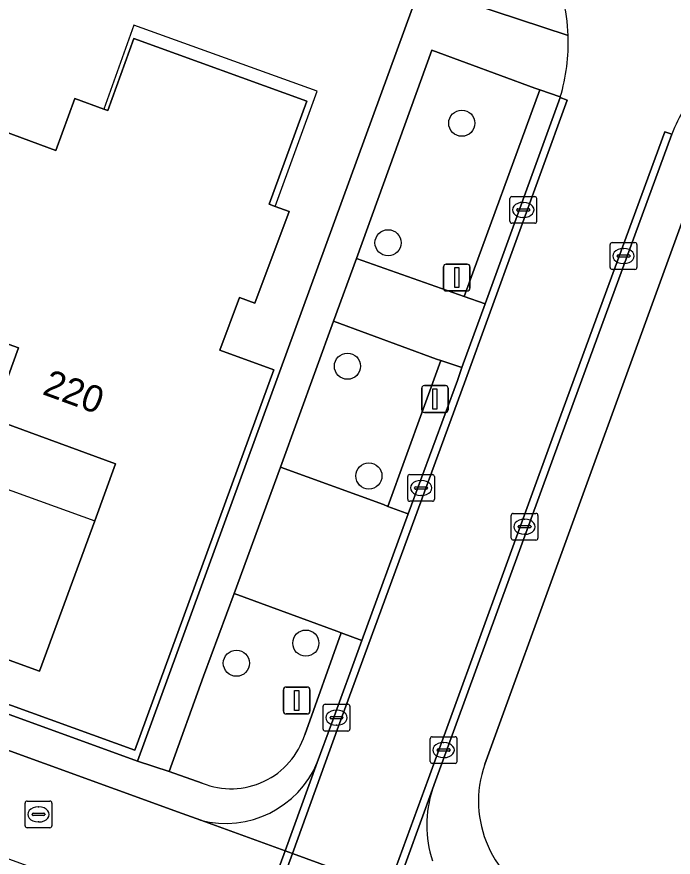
# Model space of a CAD drawing. Extents: x 155275 to 156265, y 382654 to 383635.
# Drawn here: x 155887.75 to 155912.29, y 382979.08 to 383010.47 of the extents above; entities that cross this region are included whole.
import ezdxf

# ---------------------------------------------------------------- set-up
doc = ezdxf.new("R2010")
doc.units = 0
for name, color, linetype in [('IMGEO_Boom', 7, 'Continuous'), ('IMGEO_Erf', 7, 'Continuous'), ('IMGEO_Groenvoorziening', 7, 'Continuous'), ('IMGEO_Kolk', 7, 'Continuous'), ('IMGEO_Lichtmast', 7, 'Continuous'), ('IMGEO_Pand', 7, 'Continuous'), ('IMGEO_Pand_nummerreeks', 7, 'Continuous'), ('IMGEO_Pand_overbouw', 7, 'Continuous'), ('IMGEO_Parkeervlak_open', 7, 'Continuous'), ('IMGEO_Rijbaan_lokaal_gesloten', 7, 'Continuous'), ('IMGEO_Rijbaan_lokaal_open', 7, 'Continuous'), ('IMGEO_Voetpad_open', 7, 'Continuous')]:
    doc.layers.add(name, color=color, linetype=linetype)

msp = doc.modelspace()

# ---------------------------------------------------------------- linework, layer by layer
at = {"layer": 'IMGEO_Boom'}
for centre in [(155904.387, 383006.499), (155901.631, 383002.033), (155900.113, 382997.422), (155900.913, 382993.322), (155898.557, 382987.078), (155895.961, 382986.326)]:
    msp.add_circle(centre, 0.489, dxfattribs=at)
at = {"layer": 'IMGEO_Erf'}
for points in [[(155874.118, 383022.07), (155815.634, 383043.488), (155805.118, 383014.525), (155861.561, 382993.83), (155892.261, 382982.665), (155902.833, 383011.607)], [(155887.289, 383006.185), (155889.215, 383005.483), (155889.922, 383007.421), (155891.006, 383007.026), (155891.151, 383006.973), (155892.124, 383009.662), (155898.589, 383007.324), (155897.186, 383003.474), (155897.411, 383003.391), (155897.936, 383003.196), (155896.655, 382999.777), (155896.075, 382999.984), (155895.342, 382998.021), (155897.361, 382997.282), (155892.159, 382983.084), (155884.378, 382985.893), (155884.916, 382987.368), (155888.598, 382986.024), (155890.664, 382991.645), (155891.448, 382993.777), (155886.85, 382995.454), (155887.812, 382998.113), (155884.727, 382999.207)]]:
    msp.add_lwpolyline(points, close=True, dxfattribs=at)
msp.add_lwpolyline([(155939.786, 382998.363), (155930.357, 383001.752), (155914.334, 383007.511), (155905.251, 382982.555)], dxfattribs=at)
msp.add_arc((155909.118, 382981.17), 4.108, 160.2908, 247.8716, dxfattribs=at)
at = {"layer": 'IMGEO_Groenvoorziening'}
for points in [[(155907.304, 383007.746), (155907.121, 383007.807), (155903.27, 383009.224), (155900.449, 383001.441), (155904.477, 383000.027)], [(155903.601, 382997.637), (155903.446, 382997.689), (155899.592, 382999.102), (155897.605, 382993.649), (155901.457, 382992.251), (155901.628, 382992.187)]]:
    msp.add_lwpolyline(points, close=True, dxfattribs=at)
for points in [[(155899.88, 382987.458), (155899.717, 382987.518), (155895.874, 382988.934), (155894.734, 382985.839), (155893.451, 382982.278), (155894.687, 382981.843)], [(155898.514, 382983.657), (155899.88, 382987.458)]]:
    msp.add_lwpolyline(points, dxfattribs=at)
msp.add_arc((155895.759, 382984.525), 2.888, 248.206, 342.5159, dxfattribs=at)
at = {"layer": 'IMGEO_Kolk'}
for p, q in [((155906.184, 383002.835), (155906.184, 383003.687)), ((155906.259, 383003.761), (155907.111, 383003.761)), ((155906.672, 383003.541), (155906.697, 383003.541)), ((155907.185, 383003.687), (155907.185, 383002.835)), ((155906.443, 383003.255), (155906.443, 383003.267)), ((155906.881, 383003.218), (155906.483, 383003.218)), ((155906.486, 383003.304), (155906.884, 383003.304)), ((155906.927, 383003.267), (155906.927, 383003.255)), ((155906.695, 383002.981), (155906.67, 383002.981)), ((155907.111, 383002.761), (155906.259, 383002.761)), ((155909.932, 383001.112), (155909.932, 383001.964)), ((155910.007, 383002.038), (155910.859, 383002.038)), ((155910.933, 383001.964), (155910.933, 383001.112)), ((155910.42, 383001.818), (155910.445, 383001.818)), ((155910.191, 383001.532), (155910.191, 383001.544)), ((155910.629, 383001.495), (155910.231, 383001.495)), ((155910.234, 383001.581), (155910.632, 383001.581)), ((155910.675, 383001.544), (155910.675, 383001.532)), ((155910.859, 383001.038), (155910.007, 383001.038)), ((155910.443, 383001.258), (155910.418, 383001.258)), ((155902.364, 382992.449), (155902.364, 382993.301)), ((155902.439, 382993.375), (155903.291, 382993.375)), ((155903.365, 382993.301), (155903.365, 382992.449)), ((155902.623, 382992.869), (155902.623, 382992.881)), ((155902.666, 382992.918), (155903.064, 382992.918)), ((155902.852, 382993.155), (155902.877, 382993.155)), ((155903.107, 382992.881), (155903.107, 382992.869)), ((155903.061, 382992.832), (155902.663, 382992.832)), ((155902.875, 382992.595), (155902.85, 382992.595)), ((155903.291, 382992.375), (155902.439, 382992.375)), ((155906.308, 382991.924), (155907.16, 382991.924)), ((155906.233, 382990.998), (155906.233, 382991.85)), ((155906.721, 382991.704), (155906.746, 382991.704)), ((155907.234, 382991.85), (155907.234, 382990.998)), ((155906.492, 382991.418), (155906.492, 382991.43)), ((155906.93, 382991.381), (155906.532, 382991.381)), ((155906.535, 382991.467), (155906.933, 382991.467)), ((155906.976, 382991.43), (155906.976, 382991.418)), ((155906.744, 382991.144), (155906.719, 382991.144)), ((155907.16, 382990.924), (155906.308, 382990.924)), ((155899.203, 382983.866), (155899.203, 382984.718)), ((155899.278, 382984.792), (155900.13, 382984.792)), ((155900.204, 382984.718), (155900.204, 382983.866)), ((155899.691, 382984.572), (155899.716, 382984.572)), ((155899.462, 382984.286), (155899.462, 382984.298)), ((155899.9, 382984.249), (155899.502, 382984.249)), ((155899.505, 382984.335), (155899.903, 382984.335)), ((155899.946, 382984.298), (155899.946, 382984.286)), ((155900.13, 382983.792), (155899.278, 382983.792)), ((155899.714, 382984.012), (155899.689, 382984.012)), ((155903.206, 382982.655), (155903.206, 382983.507)), ((155903.281, 382983.581), (155904.133, 382983.581)), ((155904.207, 382983.507), (155904.207, 382982.655)), ((155903.508, 382983.124), (155903.906, 382983.124)), ((155903.694, 382983.361), (155903.719, 382983.361)), ((155903.465, 382983.075), (155903.465, 382983.087)), ((155903.903, 382983.038), (155903.505, 382983.038)), ((155903.949, 382983.087), (155903.949, 382983.075)), ((155904.133, 382982.581), (155903.281, 382982.581)), ((155903.717, 382982.801), (155903.692, 382982.801)), ((155888.064, 382980.252), (155888.064, 382981.104)), ((155888.139, 382981.178), (155888.991, 382981.178)), ((155888.552, 382980.958), (155888.577, 382980.958)), ((155889.065, 382981.104), (155889.065, 382980.252)), ((155888.323, 382980.672), (155888.323, 382980.684)), ((155888.761, 382980.635), (155888.363, 382980.635)), ((155888.366, 382980.721), (155888.764, 382980.721)), ((155888.807, 382980.684), (155888.807, 382980.672)), ((155888.575, 382980.398), (155888.55, 382980.398)), ((155888.991, 382980.178), (155888.139, 382980.178))]:
    msp.add_line(p, q, dxfattribs=at)
for points in [[(155906.184, 383002.835), (155906.184, 383003.687)], [(155906.259, 383003.761), (155907.111, 383003.761)], [(155907.185, 383003.687), (155907.185, 383002.835)], [(155907.111, 383002.761), (155906.259, 383002.761)], [(155909.932, 383001.112), (155909.932, 383001.964)], [(155910.007, 383002.038), (155910.859, 383002.038)], [(155910.933, 383001.964), (155910.933, 383001.112)], [(155910.859, 383001.038), (155910.007, 383001.038)], [(155902.364, 382992.449), (155902.364, 382993.301)], [(155902.439, 382993.375), (155903.291, 382993.375)], [(155903.365, 382993.301), (155903.365, 382992.449)], [(155903.291, 382992.375), (155902.439, 382992.375)], [(155906.308, 382991.924), (155907.16, 382991.924)], [(155906.233, 382990.998), (155906.233, 382991.85)], [(155907.234, 382991.85), (155907.234, 382990.998)], [(155907.16, 382990.924), (155906.308, 382990.924)], [(155899.203, 382983.866), (155899.203, 382984.718)], [(155899.278, 382984.792), (155900.13, 382984.792)], [(155900.204, 382984.718), (155900.204, 382983.866)], [(155900.13, 382983.792), (155899.278, 382983.792)], [(155903.206, 382982.655), (155903.206, 382983.507)], [(155903.281, 382983.581), (155904.133, 382983.581)], [(155904.207, 382983.507), (155904.207, 382982.655)], [(155904.133, 382982.581), (155903.281, 382982.581)], [(155888.064, 382980.252), (155888.064, 382981.104)], [(155888.139, 382981.178), (155888.991, 382981.178)], [(155889.065, 382981.104), (155889.065, 382980.252)], [(155888.991, 382980.178), (155888.139, 382980.178)]]:
    msp.add_lwpolyline(points, dxfattribs=at)
for centre, radius, start, end in [((155906.261, 383003.685), 0.0765, 91.552, 178.448), ((155906.261, 383003.685), 0.0765, 91.552, 178.448), ((155907.109, 383003.685), 0.0765, 1.552, 88.448), ((155907.109, 383003.685), 0.0765, 1.552, 88.448), ((155906.483, 383003.264), 0.0403, 85.8775, 175.7526), ((155906.48, 383003.254), 0.0366, 178.938, 274.7102), ((155906.884, 383003.261), 0.043, 264.8664, 352.4533), ((155906.888, 383003.266), 0.0386, 1.7309, 96.639), ((155906.261, 383002.837), 0.0765, 181.552, 268.448), ((155906.261, 383002.837), 0.0765, 181.552, 268.448), ((155907.109, 383002.837), 0.0765, 271.552, 358.448), ((155907.109, 383002.837), 0.0765, 271.552, 358.448), ((155910.009, 383001.962), 0.0765, 91.552, 178.448), ((155910.009, 383001.962), 0.0765, 91.552, 178.448), ((155910.857, 383001.962), 0.0765, 1.552, 88.448), ((155910.857, 383001.962), 0.0765, 1.552, 88.448), ((155910.231, 383001.541), 0.0403, 85.8775, 175.7526), ((155910.228, 383001.531), 0.0366, 178.938, 274.7102), ((155910.632, 383001.538), 0.043, 264.8664, 352.4533), ((155910.636, 383001.543), 0.0386, 1.7309, 96.639), ((155910.009, 383001.114), 0.0765, 181.552, 268.448), ((155910.009, 383001.114), 0.0765, 181.552, 268.448), ((155910.857, 383001.114), 0.0765, 271.552, 358.448), ((155910.857, 383001.114), 0.0765, 271.552, 358.448), ((155902.441, 382993.299), 0.0765, 91.552, 178.448), ((155902.441, 382993.299), 0.0765, 91.552, 178.448), ((155903.289, 382993.299), 0.0765, 1.552, 88.448), ((155903.289, 382993.299), 0.0765, 1.552, 88.448), ((155902.663, 382992.878), 0.0403, 85.8775, 175.7526), ((155902.66, 382992.868), 0.0366, 178.938, 274.7102), ((155903.064, 382992.875), 0.043, 264.8664, 352.4533), ((155903.068, 382992.88), 0.0386, 1.7309, 96.639), ((155902.441, 382992.451), 0.0765, 181.552, 268.448), ((155902.441, 382992.451), 0.0765, 181.552, 268.448), ((155903.289, 382992.451), 0.0765, 271.552, 358.448), ((155903.289, 382992.451), 0.0765, 271.552, 358.448), ((155906.31, 382991.848), 0.0765, 91.552, 178.448), ((155906.31, 382991.848), 0.0765, 91.552, 178.448), ((155907.158, 382991.848), 0.0765, 1.552, 88.448), ((155907.158, 382991.848), 0.0765, 1.552, 88.448), ((155906.532, 382991.427), 0.0403, 85.8775, 175.7526), ((155906.529, 382991.417), 0.0366, 178.938, 274.7102), ((155906.933, 382991.424), 0.043, 264.8664, 352.4533), ((155906.937, 382991.429), 0.0386, 1.7309, 96.639), ((155906.31, 382991), 0.0765, 181.552, 268.448), ((155906.31, 382991), 0.0765, 181.552, 268.448), ((155907.158, 382991), 0.0765, 271.552, 358.448), ((155907.158, 382991), 0.0765, 271.552, 358.448), ((155899.28, 382984.716), 0.0765, 91.552, 178.448), ((155899.28, 382984.716), 0.0765, 91.552, 178.448), ((155900.128, 382984.716), 0.0765, 1.552, 88.448), ((155900.128, 382984.716), 0.0765, 1.552, 88.448), ((155899.502, 382984.295), 0.0403, 85.8775, 175.7526), ((155899.499, 382984.285), 0.0366, 178.938, 274.7102), ((155899.903, 382984.292), 0.043, 264.8664, 352.4533), ((155899.907, 382984.297), 0.0386, 1.7309, 96.639), ((155899.28, 382983.868), 0.0765, 181.552, 268.448), ((155899.28, 382983.868), 0.0765, 181.552, 268.448), ((155900.128, 382983.868), 0.0765, 271.552, 358.448), ((155900.128, 382983.868), 0.0765, 271.552, 358.448), ((155903.283, 382983.505), 0.0765, 91.552, 178.448), ((155903.283, 382983.505), 0.0765, 91.552, 178.448), ((155904.131, 382983.505), 0.0765, 1.552, 88.448), ((155904.131, 382983.505), 0.0765, 1.552, 88.448), ((155903.505, 382983.084), 0.0403, 85.8775, 175.7526), ((155903.91, 382983.086), 0.0386, 1.7309, 96.639), ((155903.502, 382983.074), 0.0366, 178.938, 274.7102), ((155903.906, 382983.081), 0.043, 264.8664, 352.4533), ((155903.283, 382982.657), 0.0765, 181.552, 268.448), ((155903.283, 382982.657), 0.0765, 181.552, 268.448), ((155904.131, 382982.657), 0.0765, 271.552, 358.448), ((155904.131, 382982.657), 0.0765, 271.552, 358.448), ((155888.141, 382981.102), 0.0765, 91.552, 178.448), ((155888.141, 382981.102), 0.0765, 91.552, 178.448), ((155888.989, 382981.102), 0.0765, 1.552, 88.448), ((155888.989, 382981.102), 0.0765, 1.552, 88.448), ((155888.363, 382980.681), 0.0403, 85.8775, 175.7526), ((155888.36, 382980.671), 0.0366, 178.938, 274.7102), ((155888.764, 382980.678), 0.043, 264.8664, 352.4533), ((155888.768, 382980.683), 0.0386, 1.7309, 96.639), ((155888.141, 382980.254), 0.0765, 181.552, 268.448), ((155888.141, 382980.254), 0.0765, 181.552, 268.448), ((155888.989, 382980.254), 0.0765, 271.552, 358.448), ((155888.989, 382980.254), 0.0765, 271.552, 358.448)]:
    msp.add_arc(centre, radius, start, end, dxfattribs=at)
for centre, major_axis, ratio, start_param, end_param in [((155906.671, 383003.261), (-0.387, 0.002), 0.722429, 4.712389, 7.853982), ((155906.696, 383003.261), (-0.39, 0.002), 0.717154, 1.570796, 4.712389), ((155910.419, 383001.538), (-0.387, 0.002), 0.722429, 4.712389, 7.853982), ((155910.444, 383001.538), (-0.39, 0.002), 0.717154, 1.570796, 4.712389), ((155902.851, 382992.875), (-0.387, 0.002), 0.722429, 4.712389, 7.853982), ((155902.876, 382992.875), (-0.39, 0.002), 0.717154, 1.570796, 4.712389), ((155906.72, 382991.424), (-0.387, 0.002), 0.722429, 4.712389, 7.853982), ((155906.745, 382991.424), (-0.39, 0.002), 0.717154, 1.570796, 4.712389), ((155899.69, 382984.292), (-0.387, 0.002), 0.722429, 4.712389, 7.853982), ((155899.715, 382984.292), (-0.39, 0.002), 0.717154, 1.570796, 4.712389), ((155903.693, 382983.081), (-0.387, 0.002), 0.722429, 4.712389, 7.853982), ((155903.718, 382983.081), (-0.39, 0.002), 0.717154, 1.570796, 4.712389), ((155888.551, 382980.678), (-0.387, 0.002), 0.722429, 4.712389, 7.853982), ((155888.576, 382980.678), (-0.39, 0.002), 0.717154, 1.570796, 4.712389)]:
    msp.add_ellipse(centre, major_axis=major_axis, ratio=ratio, start_param=start_param, end_param=end_param, dxfattribs=at)
at = {"layer": 'IMGEO_Lichtmast'}
for p, q in [((155903.702, 383000.334), (155903.702, 383001.134)), ((155903.702, 383001.134), (155903.702, 383000.334)), ((155903.802, 383001.234), (155904.592, 383001.234)), ((155904.592, 383001.234), (155903.802, 383001.234)), ((155904.692, 383001.134), (155904.692, 383000.334)), ((155904.692, 383000.334), (155904.692, 383001.134)), ((155904.592, 383000.234), (155903.802, 383000.234)), ((155903.802, 383000.234), (155904.592, 383000.234)), ((155902.987, 382996.696), (155903.777, 382996.696)), ((155903.777, 382996.696), (155902.987, 382996.696)), ((155902.887, 382995.796), (155902.887, 382996.596)), ((155902.887, 382996.596), (155902.887, 382995.796)), ((155903.877, 382996.596), (155903.877, 382995.796)), ((155903.877, 382995.796), (155903.877, 382996.596)), ((155903.777, 382995.696), (155902.987, 382995.696)), ((155902.987, 382995.696), (155903.777, 382995.696)), ((155897.719, 382984.534), (155897.719, 382985.334)), ((155897.719, 382985.334), (155897.719, 382984.534)), ((155897.819, 382985.434), (155898.609, 382985.434)), ((155898.609, 382985.434), (155897.819, 382985.434)), ((155898.709, 382985.334), (155898.709, 382984.534)), ((155898.709, 382984.534), (155898.709, 382985.334)), ((155898.609, 382984.434), (155897.819, 382984.434)), ((155897.819, 382984.434), (155898.609, 382984.434))]:
    msp.add_line(p, q, dxfattribs=at)
for points in [[(155904.122, 383001.109), (155904.272, 383001.109), (155904.272, 383000.359), (155904.122, 383000.359), (155904.122, 383001.109)], [(155903.307, 382996.571), (155903.457, 382996.571), (155903.457, 382995.821), (155903.307, 382995.821), (155903.307, 382996.571)], [(155898.139, 382985.309), (155898.289, 382985.309), (155898.289, 382984.559), (155898.139, 382984.559), (155898.139, 382985.309)]]:
    msp.add_lwpolyline(points, dxfattribs=at)
for centre, start, end in [((155903.802, 383001.134), 90, 180), ((155903.802, 383001.134), 90, 180), ((155904.592, 383001.134), 0, 90), ((155904.592, 383001.134), 360, 90), ((155903.802, 383000.334), 180, 270), ((155903.802, 383000.334), 180, 270), ((155904.592, 383000.334), 270, 0), ((155904.592, 383000.334), 270, 0), ((155902.987, 382996.596), 90, 180), ((155902.987, 382996.596), 90, 180), ((155903.777, 382996.596), 0, 90), ((155903.777, 382996.596), 360, 90), ((155902.987, 382995.796), 180, 270), ((155902.987, 382995.796), 180, 270), ((155903.777, 382995.796), 270, 0), ((155903.777, 382995.796), 270, 0), ((155897.819, 382985.334), 90, 180), ((155897.819, 382985.334), 90, 180), ((155898.609, 382985.334), 0, 90), ((155898.609, 382985.334), 360, 90), ((155897.819, 382984.534), 180, 270), ((155897.819, 382984.534), 180, 270), ((155898.609, 382984.534), 270, 0), ((155898.609, 382984.534), 270, 0)]:
    msp.add_arc(centre, 0.1, start, end, dxfattribs=at)
at = {"layer": 'IMGEO_Pand'}
msp.add_lwpolyline([(155897.361, 382997.282), (155895.342, 382998.021), (155896.075, 382999.984), (155896.655, 382999.777), (155897.936, 383003.196), (155897.411, 383003.391), (155897.186, 383003.474), (155898.589, 383007.324), (155892.124, 383009.662), (155891.151, 383006.973), (155891.006, 383007.026), (155889.922, 383007.421), (155889.215, 383005.483), (155887.289, 383006.185), (155884.727, 382999.207), (155887.812, 382998.113), (155886.85, 382995.454), (155891.448, 382993.777), (155890.664, 382991.645), (155888.598, 382986.024), (155884.916, 382987.368), (155884.378, 382985.893), (155892.159, 382983.084)], close=True, dxfattribs=at)
at = {"layer": 'IMGEO_Pand_overbouw'}
for points in [[(155897.411, 383003.391), (155898.981, 383007.701), (155892.129, 383010.158), (155891.006, 383007.026), (155891.151, 383006.973), (155892.124, 383009.662), (155898.589, 383007.324), (155897.186, 383003.474)], [(155886.85, 382995.454), (155886.073, 382993.306), (155890.664, 382991.645), (155891.448, 382993.777)]]:
    msp.add_lwpolyline(points, close=True, dxfattribs=at)
at = {"layer": 'IMGEO_Parkeervlak_open'}
for points in [[(155908.062, 383007.462), (155908.067, 383007.479), (155907.304, 383007.746), (155904.477, 383000.027), (155905.261, 382999.757)], [(155905.261, 382999.757), (155904.477, 383000.027), (155900.449, 383001.441), (155899.592, 382999.102), (155903.446, 382997.689), (155903.601, 382997.637), (155904.393, 382997.37)], [(155902.388, 382991.901), (155902.302, 382991.933), (155901.628, 382992.187), (155901.457, 382992.251), (155897.605, 382993.649), (155895.874, 382988.934), (155899.717, 382987.518), (155899.88, 382987.458), (155900.651, 382987.171)]]:
    msp.add_lwpolyline(points, close=True, dxfattribs=at)
at = {"layer": 'IMGEO_Rijbaan_lokaal_gesloten'}
for points in [[(155908.331, 383007.358), (155908.062, 383007.462), (155905.261, 382999.757), (155904.393, 382997.37), (155904.22, 382996.894), (155902.388, 382991.901), (155900.651, 382987.171), (155899.512, 382984.067), (155898.985, 382982.62), (155897.78, 382979.312), (155898.053, 382979.213), (155899.784, 382983.969), (155904.488, 382996.798)], [(155912.243, 383006.092), (155911.97, 383006.179), (155907.812, 382994.849), (155903.138, 382982.023), (155901.638, 382977.91), (155901.906, 382977.812), (155903.29, 382981.616), (155903.404, 382981.93), (155908.087, 382994.77)], [(155898.053, 382979.213), (155897.78, 382979.312), (155896.479, 382975.739), (155896.752, 382975.64)]]:
    msp.add_lwpolyline(points, close=True, dxfattribs=at)
at = {"layer": 'IMGEO_Rijbaan_lokaal_open'}
for points in [[(155804.618, 383013.141), (155802.336, 383013.969), (155798.601, 383015.34), (155797.305, 383011.771), (155800.988, 383010.419), (155803.857, 383009.375), (155815.828, 383005.02), (155890.354, 382977.962), (155892.703, 382977.109), (155896.479, 382975.739), (155897.78, 382979.312), (155894.626, 382980.459), (155893.94, 382980.709)], [(155901.638, 382977.91), (155898.053, 382979.213), (155896.752, 382975.64), (155900.336, 382974.34)]]:
    msp.add_lwpolyline(points, close=True, dxfattribs=at)
for points in [[(155908.067, 383007.479), (155908.062, 383007.462), (155908.331, 383007.358), (155904.488, 382996.798), (155899.784, 382983.969), (155898.053, 382979.213), (155901.638, 382977.91), (155903.138, 382982.023), (155907.812, 382994.849), (155911.97, 383006.179)], [(155911.97, 383006.179), (155912.243, 383006.092)], [(155894.626, 382980.459), (155897.78, 382979.312), (155898.985, 382982.62)], [(155903.29, 382981.616), (155901.906, 382977.812), (155905.751, 382976.414)]]:
    msp.add_lwpolyline(points, dxfattribs=at)
for centre, radius, start, end in [((155901.441, 383009.496), 6.928, 2.3014, 25.7612), ((155901.441, 383009.503), 6.928, 343.012, 2.2404), ((155917.264, 383004.204), 5.364, 136.6542, 159.3925), ((155895.55, 382984.071), 3.729, 255.6475, 337.0929), ((155907.431, 382980.277), 4.352, 162.0852, 197.786)]:
    msp.add_arc(centre, radius, start, end, dxfattribs=at)
at = {"layer": 'IMGEO_Voetpad_open'}
for points in [[(155813.76, 383046.662), (155815.634, 383043.488), (155874.118, 383022.07), (155902.833, 383011.607), (155908.364, 383009.774)], [(155805.118, 383014.525), (155804.618, 383013.141), (155893.94, 382980.709), (155894.626, 382980.459)], [(155894.687, 382981.843), (155893.451, 382982.278), (155892.261, 382982.665), (155861.561, 382993.83), (155805.118, 383014.525)], [(155908.364, 383009.774), (155902.833, 383011.607), (155892.261, 382982.665), (155893.451, 382982.278), (155894.734, 382985.839), (155895.874, 382988.934), (155897.605, 382993.649), (155899.592, 382999.102), (155900.449, 383001.441)], [(155900.449, 383001.441), (155903.27, 383009.224), (155907.121, 383007.807), (155907.304, 383007.746), (155908.067, 383007.479)], [(155905.251, 382982.555), (155914.334, 383007.511)], [(155912.243, 383006.092), (155908.087, 382994.77), (155903.404, 382981.93), (155903.29, 382981.616)], [(155898.985, 382982.62), (155899.512, 382984.067), (155900.651, 382987.171), (155899.88, 382987.458), (155898.514, 382983.657)]]:
    msp.add_lwpolyline(points, dxfattribs=at)
msp.add_lwpolyline([(155904.393, 382997.37), (155903.601, 382997.637), (155901.628, 382992.187), (155902.302, 382991.933), (155902.388, 382991.901), (155904.22, 382996.894)], close=True, dxfattribs=at)
for centre, radius, start, end in [((155901.441, 383009.496), 6.928, 2.3014, 25.7612), ((155901.441, 383009.503), 6.928, 343.012, 2.2404), ((155917.264, 383004.204), 5.364, 136.6542, 159.3925), ((155895.759, 382984.525), 2.888, 248.206, 342.5159), ((155895.55, 382984.071), 3.729, 255.6475, 337.0929), ((155909.118, 382981.17), 4.108, 160.2908, 247.8716), ((155907.431, 382980.277), 4.352, 162.0852, 197.786)]:
    msp.add_arc(centre, radius, start, end, dxfattribs=at)

# ---------------------------------------------------------------- texts
at = {"layer": 'IMGEO_Pand_nummerreeks'}
msp.add_text('220', height=1, rotation=339.9619, dxfattribs=at).set_placement((155888.671, 382996.386))

doc.saveas('drawing.dxf')
